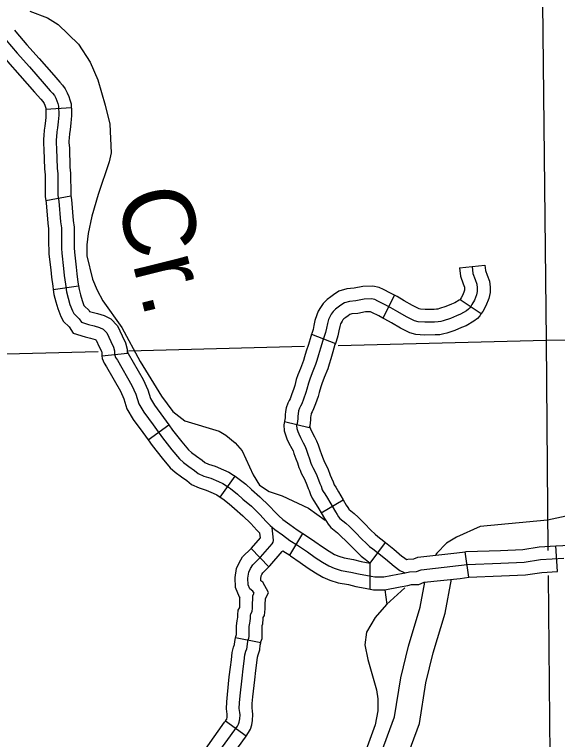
# Model space of a CAD drawing. Extents: x 1377389 to 1380723, y 1168351 to 1170484.
# Drawn here: x 1379683.7 to 1379747.5, y 1168904.4 to 1168989.5 of the extents above; entities that cross this region are included whole.
import ezdxf

# ---------------------------------------------------------------- set-up
doc = ezdxf.new("R2010")
doc.units = 0
doc.layers.add('B_Fill', color=7, linetype='Continuous')

msp = doc.modelspace()

# ---------------------------------------------------------------- linework, layer by layer
at = {"layer": 'B_Fill'}
for p, q in [((1379687.413, 1168978.4), (1379690.406, 1168978.604)), ((1379687.413, 1168967.698), (1379690.363, 1168968.247)), ((1379735.987, 1168959.78), (1379738.971, 1168960.094)), ((1379688.282, 1168957.254), (1379691.252, 1168957.672)), ((1379728.339, 1168956.576), (1379726.997, 1168953.893)), ((1379736.046, 1168956.096), (1379738.543, 1168954.433)), ((1379718.608, 1168951.992), (1379721.413, 1168950.929)), ((1379694.002, 1168949.477), (1379696.985, 1168949.791)), ((1379699.413, 1168939.623), (1379701.863, 1168941.354)), ((1379715.433, 1168941.765), (1379718.352, 1168941.071)), ((1379707.888, 1168932.899), (1379709.632, 1168935.34)), ((1379719.747, 1168931.027), (1379722.323, 1168932.566)), ((1379716.044, 1168926.076), (1379717.607, 1168928.637)), ((1379713.613, 1168924.708), (1379711.522, 1168926.859)), ((1379725.508, 1168925.141), (1379727.295, 1168927.551)), ((1379747.49, 1168924.173), (1379747.298, 1168927.167)), ((1379737.086, 1168923.509), (1379736.643, 1168926.477)), ((1379725.508, 1168922.142), (1379725.508, 1168925.141)), ((1379712.643, 1168915.79), (1379709.698, 1168916.364)), ((1379710.941, 1168904.853), (1379708.499, 1168906.596))]:
    msp.add_line(p, q, dxfattribs=at)
for points in [[(1379745.018, 1169055.649), (1379746.149, 1168951.303)], [(1379685.545, 1168989.902), (1379687.6, 1168989.121), (1379688.858, 1168988.357), (1379691.257, 1168986.026), (1379692.633, 1168983.945), (1379693.511, 1168981.85), (1379694.394, 1168978.874), (1379694.917, 1168976.648), (1379695.074, 1168973.272), (1379694.864, 1168972.245), (1379693.56, 1168968.406), (1379692.817, 1168965.863), (1379692.377, 1168963.829), (1379692.216, 1168962.504), (1379692.214, 1168961.204), (1379692.89, 1168958.482), (1379693.426, 1168957.177), (1379694.1, 1168955.936), (1379696.323, 1168952.799), (1379698.492, 1168948.801), (1379701.001, 1168944.752), (1379702.328, 1168942.95), (1379703.716, 1168941.83), (1379707.777, 1168940.627), (1379708.567, 1168940.17), (1379709.63, 1168939.26), (1379710.455, 1168938.304), (1379711.751, 1168935.52), (1379712.504, 1168934.281), (1379713.622, 1168933.534), (1379715.171, 1168933.038), (1379718.242, 1168931.587), (1379720.223, 1168930.167)], [(1379683.736, 1168987.691), (1379683.891, 1168987.491), (1379685.185, 1168985.979), (1379686.626, 1168984.364), (1379688.363, 1168982.389), (1379689.062, 1168981.582), (1379689.379, 1168981.235), (1379689.691, 1168980.808), (1379689.938, 1168980.348), (1379690.115, 1168979.901), (1379690.242, 1168979.511), (1379690.375, 1168979.048), (1379690.406, 1168978.604)], [(1379682.726, 1168986.545), (1379684.055, 1168984.992), (1379685.503, 1168983.369), (1379687.233, 1168981.402), (1379687.942, 1168980.585), (1379688.216, 1168980.285), (1379688.418, 1168980.007), (1379688.575, 1168979.715), (1379688.703, 1168979.393), (1379688.808, 1168979.071), (1379688.89, 1168978.786), (1379688.912, 1168978.456), (1379688.924, 1168978.082), (1379688.924, 1168977.722), (1379688.894, 1168977.302), (1379688.864, 1168976.943), (1379688.804, 1168976.208), (1379688.714, 1168975.744), (1379688.669, 1168975.174), (1379688.624, 1168974.799), (1379688.624, 1168974.455), (1379688.684, 1168973.765), (1379688.744, 1168971.502), (1379688.819, 1168970.813), (1379688.834, 1168968.265), (1379688.954, 1168967.621), (1379689.148, 1168965.178), (1379689.238, 1168964.473), (1379689.238, 1168962.51), (1379689.253, 1168962.075), (1379689.283, 1168961.521), (1379689.478, 1168959.722), (1379689.552, 1168958.898), (1379689.708, 1168957.88), (1379689.837, 1168956.964), (1379690.037, 1168956.225), (1379690.248, 1168955.509), (1379690.529, 1168954.734), (1379690.705, 1168954.429), (1379691.315, 1168953.819), (1379691.584, 1168953.408), (1379692.429, 1168953.148), (1379693.071, 1168952.982), (1379693.723, 1168952.783), (1379694.166, 1168952.583), (1379694.564, 1168952.151), (1379695.04, 1168951.166), (1379695.361, 1168950.502), (1379695.46, 1168950.048), (1379695.483, 1168949.737), (1379695.505, 1168949.527), (1379695.604, 1168949.283), (1379695.814, 1168948.951), (1379697.513, 1168945.995), (1379697.995, 1168944.955), (1379698.32, 1168943.841), (1379698.913, 1168942.839), (1379700.026, 1168941.354), (1379701.102, 1168939.832), (1379702.215, 1168938.421), (1379703.102, 1168937.387), (1379703.564, 1168936.969), (1379704.224, 1168936.485), (1379704.861, 1168936.023), (1379705.301, 1168935.671), (1379705.961, 1168935.363), (1379706.774, 1168935.099), (1379707.676, 1168934.725), (1379708.203, 1168934.483), (1379708.621, 1168934.218)], [(1379681.36, 1168985.861), (1379681.561, 1168985.599), (1379682.926, 1168984.005), (1379684.38, 1168982.374), (1379686.103, 1168980.416), (1379686.821, 1168979.587), (1379687.053, 1168979.334), (1379687.146, 1168979.206), (1379687.213, 1168979.082), (1379687.291, 1168978.885), (1379687.373, 1168978.63), (1379687.404, 1168978.524), (1379687.413, 1168978.4)], [(1379687.413, 1168978.4), (1379687.414, 1168978.383), (1379687.424, 1168978.059), (1379687.424, 1168977.775), (1379687.398, 1168977.418), (1379687.369, 1168977.066), (1379687.315, 1168976.412), (1379687.225, 1168975.946), (1379687.176, 1168975.322), (1379687.124, 1168974.889), (1379687.124, 1168974.39), (1379687.186, 1168973.68), (1379687.246, 1168971.401), (1379687.319, 1168970.727), (1379687.335, 1168968.122), (1379687.413, 1168967.698)], [(1379690.406, 1168978.603), (1379690.411, 1168978.53), (1379690.424, 1168978.104), (1379690.424, 1168977.668), (1379690.389, 1168977.187), (1379690.359, 1168976.819), (1379690.292, 1168976.004), (1379690.203, 1168975.542), (1379690.162, 1168975.026), (1379690.124, 1168974.71), (1379690.124, 1168974.52), (1379690.182, 1168973.85), (1379690.242, 1168971.603), (1379690.318, 1168970.898), (1379690.333, 1168968.408), (1379690.363, 1168968.247)], [(1379687.413, 1168967.698), (1379687.464, 1168967.423), (1379687.656, 1168965.023), (1379687.738, 1168964.378), (1379687.738, 1168962.484), (1379687.754, 1168962.009), (1379687.787, 1168961.4), (1379687.985, 1168959.574), (1379688.063, 1168958.717), (1379688.224, 1168957.662), (1379688.282, 1168957.254)], [(1379690.363, 1168968.247), (1379690.443, 1168967.818), (1379690.641, 1168965.332), (1379690.738, 1168964.569), (1379690.738, 1168962.536), (1379690.752, 1168962.142), (1379690.779, 1168961.642), (1379690.97, 1168959.871), (1379691.042, 1168959.079), (1379691.192, 1168958.098), (1379691.252, 1168957.672)], [(1379738.971, 1168960.094), (1379739.036, 1168959.47), (1379739.223, 1168958.942), (1379739.498, 1168958.226), (1379739.568, 1168957.53), (1379739.568, 1168956.886), (1379739.427, 1168956.185), (1379739.083, 1168955.324), (1379738.71, 1168954.684), (1379738.543, 1168954.433)], [(1379735.987, 1168959.78), (1379736.09, 1168958.806), (1379736.408, 1168957.904), (1379736.553, 1168957.526), (1379736.568, 1168957.381), (1379736.568, 1168957.183), (1379736.539, 1168957.043), (1379736.38, 1168956.643), (1379736.164, 1168956.272), (1379736.047, 1168956.096)], [(1379737.479, 1168959.937), (1379737.563, 1168959.138), (1379737.815, 1168958.423), (1379738.025, 1168957.876), (1379738.068, 1168957.455), (1379738.068, 1168957.035), (1379737.983, 1168956.614), (1379737.731, 1168955.983), (1379737.437, 1168955.478), (1379737.295, 1168955.265)], [(1379691.252, 1168957.672), (1379691.31, 1168957.265), (1379691.48, 1168956.632), (1379691.673, 1168955.978), (1379691.894, 1168955.37), (1379691.906, 1168955.35), (1379692.484, 1168954.771), (1379692.542, 1168954.683), (1379692.838, 1168954.592), (1379693.478, 1168954.426), (1379694.253, 1168954.189), (1379695.061, 1168953.825), (1379695.818, 1168953.004), (1379696.391, 1168951.818), (1379696.788, 1168950.995), (1379696.949, 1168950.263), (1379696.977, 1168949.869), (1379696.985, 1168949.791)], [(1379728.339, 1168956.576), (1379727.867, 1168956.813), (1379727.068, 1168957.233), (1379726.553, 1168957.491), (1379725.798, 1168957.659), (1379724.621, 1168957.603), (1379723.608, 1168957.427), (1379722.772, 1168957.334), (1379721.831, 1168957.065), (1379721.201, 1168956.638), (1379720.859, 1168956.395), (1379720.428, 1168956.064), (1379719.99, 1168955.625), (1379719.655, 1168955.151), (1379719.407, 1168954.709), (1379719.217, 1168954.289), (1379719.008, 1168953.629), (1379718.898, 1168953.02), (1379718.79, 1168952.577), (1379718.651, 1168952.106), (1379718.608, 1168951.992)], [(1379688.282, 1168957.254), (1379688.365, 1168956.663), (1379688.593, 1168955.818), (1379688.822, 1168955.04), (1379689.164, 1168954.099), (1379689.504, 1168953.509), (1379690.145, 1168952.867), (1379690.627, 1168952.134), (1379692.02, 1168951.704), (1379692.664, 1168951.538), (1379693.194, 1168951.376), (1379693.271, 1168951.341), (1379693.31, 1168951.298), (1379693.689, 1168950.514), (1379693.933, 1168950.008), (1379693.972, 1168949.832), (1379693.988, 1168949.606), (1379694.002, 1168949.477)], [(1379737.295, 1168955.265), (1379737.185, 1168955.1), (1379737.059, 1168954.963), (1379736.807, 1168954.763), (1379736.092, 1168954.342), (1379735.628, 1168954.158), (1379734.915, 1168953.838), (1379734.075, 1168953.585), (1379733.78, 1168953.501), (1379733.478, 1168953.439), (1379733.066, 1168953.417), (1379731.9, 1168953.408), (1379731.133, 1168953.459), (1379730.712, 1168953.585), (1379729.746, 1168954.048), (1379728.737, 1168954.637), (1379727.938, 1168955.1), (1379727.182, 1168955.478), (1379726.383, 1168955.899), (1379726.047, 1168956.067), (1379725.669, 1168956.151), (1379724.786, 1168956.109), (1379723.819, 1168955.941), (1379723.063, 1168955.857), (1379722.474, 1168955.689), (1379722.056, 1168955.405), (1379721.751, 1168955.189), (1379721.42, 1168954.934), (1379721.141, 1168954.655), (1379720.925, 1168954.349), (1379720.747, 1168954.031), (1379720.62, 1168953.751), (1379720.467, 1168953.268), (1379720.366, 1168952.708), (1379720.238, 1168952.187), (1379720.073, 1168951.627), (1379719.933, 1168951.258), (1379719.679, 1168950.38), (1379719.425, 1168949.566), (1379719.234, 1168948.918), (1379719.095, 1168948.434), (1379718.701, 1168947.455), (1379718.421, 1168946.717), (1379718.256, 1168946.259), (1379718.078, 1168945.572), (1379717.951, 1168945.165), (1379717.658, 1168944.364), (1379717.468, 1168943.842), (1379717.328, 1168943.55), (1379717.201, 1168943.308), (1379717.099, 1168943.015), (1379717.048, 1168942.672), (1379716.998, 1168942.392), (1379716.998, 1168942.074), (1379716.921, 1168941.54), (1379716.858, 1168941.273), (1379716.883, 1168940.955), (1379716.998, 1168940.598), (1379717.112, 1168940.306), (1379717.303, 1168939.886), (1379717.646, 1168939.276), (1379717.824, 1168938.907), (1379717.963, 1168938.512), (1379718.18, 1168937.914), (1379718.383, 1168937.393), (1379718.548, 1168936.871), (1379718.65, 1168936.617), (1379718.764, 1168936.35), (1379719.145, 1168935.625), (1379719.425, 1168934.9), (1379719.603, 1168934.505), (1379719.755, 1168934.162), (1379719.87, 1168933.755), (1379719.984, 1168933.551), (1379720.175, 1168933.259), (1379720.467, 1168932.763), (1379720.747, 1168932.279), (1379721.408, 1168931.173), (1379721.611, 1168930.855), (1379721.789, 1168930.587), (1379721.941, 1168930.397), (1379722.628, 1168929.824), (1379723.06, 1168929.43), (1379723.772, 1168928.73), (1379724.534, 1168927.954), (1379725.043, 1168927.471), (1379725.424, 1168927.102), (1379725.818, 1168926.809), (1379726.364, 1168926.377), (1379727.305, 1168925.626), (1379728.296, 1168924.787), (1379728.982, 1168924.278), (1379729.415, 1168924.062), (1379729.605, 1168923.973)], [(1379736.046, 1168956.096), (1379736.016, 1168956.051), (1379735.955, 1168956.003), (1379735.431, 1168955.694), (1379735.043, 1168955.54), (1379734.39, 1168955.246), (1379733.653, 1168955.025), (1379733.422, 1168954.959), (1379733.286, 1168954.931), (1379733.021, 1168954.917), (1379731.945, 1168954.908), (1379731.402, 1168954.944), (1379731.255, 1168954.988), (1379730.449, 1168955.374), (1379729.491, 1168955.934), (1379728.651, 1168956.421), (1379728.339, 1168956.576)], [(1379726.997, 1168953.893), (1379726.496, 1168954.144), (1379725.698, 1168954.565), (1379725.541, 1168954.643), (1379725.539, 1168954.643), (1379724.951, 1168954.615), (1379724.031, 1168954.455), (1379723.354, 1168954.38), (1379723.117, 1168954.312), (1379722.91, 1168954.172), (1379722.643, 1168953.982), (1379722.413, 1168953.805), (1379722.292, 1168953.684), (1379722.195, 1168953.548), (1379722.087, 1168953.354), (1379722.023, 1168953.214), (1379721.926, 1168952.907), (1379721.833, 1168952.396), (1379721.687, 1168951.797), (1379721.496, 1168951.148), (1379721.413, 1168950.929)], [(1379738.543, 1168954.433), (1379738.367, 1168954.168), (1379738.081, 1168953.86), (1379737.658, 1168953.524), (1379736.753, 1168952.991), (1379736.212, 1168952.777), (1379735.441, 1168952.429), (1379734.497, 1168952.146), (1379734.139, 1168952.044), (1379733.67, 1168951.947), (1379733.111, 1168951.917), (1379731.856, 1168951.907), (1379730.863, 1168951.974), (1379730.169, 1168952.182), (1379729.042, 1168952.722), (1379727.983, 1168953.34), (1379727.226, 1168953.779), (1379726.997, 1168953.893)], [(1379718.608, 1168951.992), (1379718.509, 1168951.733), (1379718.243, 1168950.813), (1379717.989, 1168950.001), (1379717.794, 1168949.337), (1379717.675, 1168948.924), (1379717.303, 1168948), (1379717.014, 1168947.237), (1379716.821, 1168946.703), (1379716.635, 1168945.984), (1379716.529, 1168945.646), (1379716.249, 1168944.878), (1379716.084, 1168944.424), (1379715.987, 1168944.222), (1379715.821, 1168943.906), (1379715.636, 1168943.374), (1379715.568, 1168942.916), (1379715.498, 1168942.527), (1379715.498, 1168942.18), (1379715.446, 1168941.82), (1379715.433, 1168941.765)], [(1379746.149, 1168951.303), (1379814.367, 1168951.952)], [(1379721.413, 1168950.929), (1379721.357, 1168950.783), (1379721.116, 1168949.948), (1379720.861, 1168949.131), (1379720.674, 1168948.498), (1379720.515, 1168947.945), (1379720.098, 1168946.909), (1379719.828, 1168946.197), (1379719.69, 1168945.815), (1379719.521, 1168945.16), (1379719.372, 1168944.684), (1379719.067, 1168943.849), (1379718.852, 1168943.26), (1379718.669, 1168942.877), (1379718.581, 1168942.709), (1379718.562, 1168942.656), (1379718.529, 1168942.428), (1379718.498, 1168942.257), (1379718.498, 1168941.967), (1379718.397, 1168941.26), (1379718.352, 1168941.071)], [(1379721.741, 1168950.689), (1379746.149, 1168951.303)], [(1379746.149, 1168951.303), (1379746.372, 1168926.636)], [(1379641.193, 1168948.666), (1379693.573, 1168949.982)], [(1379696.971, 1168949.929), (1379697.099, 1168949.726), (1379698.846, 1168946.685), (1379699.404, 1168945.484), (1379699.707, 1168944.443), (1379700.163, 1168943.673), (1379701.239, 1168942.237), (1379701.863, 1168941.354)], [(1379697.13, 1168950.071), (1379717.772, 1168950.59)], [(1379694.002, 1168949.477), (1379694.035, 1168949.158), (1379694.266, 1168948.593), (1379694.53, 1168948.176), (1379696.18, 1168945.304), (1379696.587, 1168944.427), (1379696.933, 1168943.24), (1379697.664, 1168942.005), (1379698.813, 1168940.471), (1379699.413, 1168939.623)], [(1379701.863, 1168941.354), (1379702.304, 1168940.73), (1379703.373, 1168939.374), (1379704.179, 1168938.436), (1379704.514, 1168938.133), (1379705.108, 1168937.697), (1379705.771, 1168937.216), (1379706.099, 1168936.954), (1379706.512, 1168936.761), (1379707.294, 1168936.507), (1379708.276, 1168936.099), (1379708.92, 1168935.804), (1379709.459, 1168935.464), (1379709.632, 1168935.34)], [(1379715.433, 1168941.765), (1379715.344, 1168941.389), (1379715.402, 1168940.662), (1379715.584, 1168940.095), (1379715.73, 1168939.722), (1379715.963, 1168939.207), (1379716.315, 1168938.582), (1379716.437, 1168938.328), (1379716.551, 1168938.007), (1379716.775, 1168937.387), (1379716.968, 1168936.893), (1379717.135, 1168936.366), (1379717.264, 1168936.043), (1379717.409, 1168935.704), (1379717.777, 1168935.004), (1379718.041, 1168934.321), (1379718.234, 1168933.893), (1379718.341, 1168933.652), (1379718.474, 1168933.176), (1379718.701, 1168932.774), (1379718.9, 1168932.468), (1379719.172, 1168932.006), (1379719.454, 1168931.519), (1379719.747, 1168931.027)], [(1379718.381, 1168941.195), (1379718.411, 1168941.101), (1379718.494, 1168940.89), (1379718.642, 1168940.565), (1379718.976, 1168939.969), (1379719.21, 1168939.485), (1379719.376, 1168939.018), (1379719.584, 1168938.442), (1379719.798, 1168937.892), (1379719.961, 1168937.377), (1379720.036, 1168937.191), (1379720.12, 1168936.995), (1379720.514, 1168936.246), (1379720.81, 1168935.478), (1379720.972, 1168935.118), (1379721.17, 1168934.672), (1379721.265, 1168934.333), (1379721.268, 1168934.329), (1379721.45, 1168934.049), (1379721.763, 1168933.519), (1379722.04, 1168933.039), (1379722.323, 1168932.566)], [(1379699.413, 1168939.623), (1379699.9, 1168938.934), (1379701.057, 1168937.467), (1379702.026, 1168936.339), (1379702.614, 1168935.806), (1379703.34, 1168935.273), (1379703.952, 1168934.83), (1379704.504, 1168934.388), (1379705.41, 1168933.965), (1379706.254, 1168933.69), (1379707.075, 1168933.35), (1379707.487, 1168933.161), (1379707.784, 1168932.973), (1379707.888, 1168932.899)], [(1379709.632, 1168935.34), (1379709.975, 1168935.095), (1379710.887, 1168934.398), (1379711.552, 1168933.778), (1379712.556, 1168932.93), (1379713.636, 1168931.873), (1379714.367, 1168931.074), (1379714.761, 1168930.679), (1379715.242, 1168930.272), (1379716.076, 1168929.667), (1379716.907, 1168929.064), (1379717.607, 1168928.637)], [(1379708.621, 1168934.218), (1379709.083, 1168933.888), (1379709.918, 1168933.25), (1379710.556, 1168932.656), (1379711.546, 1168931.82), (1379712.557, 1168930.829), (1379713.283, 1168930.037), (1379713.744, 1168929.575), (1379714.316, 1168929.091), (1379715.195, 1168928.453), (1379716.075, 1168927.815), (1379716.976, 1168927.264), (1379718.12, 1168926.45), (1379719.043, 1168925.812), (1379719.879, 1168925.262), (1379720.626, 1168924.822), (1379721.286, 1168924.536), (1379722.077, 1168924.294), (1379723.243, 1168924.095), (1379724.122, 1168923.875), (1379725.178, 1168923.677), (1379726.035, 1168923.523), (1379727.091, 1168923.523), (1379728.762, 1168923.831), (1379729.597, 1168923.985), (1379730.125, 1168924.117), (1379730.916, 1168924.14), (1379731.466, 1168924.36), (1379735.863, 1168924.844), (1379736.897, 1168924.998), (1379740.855, 1168925.13), (1379743.581, 1168925.262), (1379745.494, 1168925.548), (1379748.242, 1168925.724)], [(1379707.888, 1168932.899), (1379708.191, 1168932.682), (1379708.95, 1168932.103), (1379709.56, 1168931.534), (1379710.535, 1168930.71), (1379711.478, 1168929.786), (1379712.198, 1168929), (1379712.546, 1168928.652)], [(1379722.323, 1168932.566), (1379722.684, 1168931.961), (1379722.867, 1168931.674), (1379723.001, 1168931.473), (1379723.019, 1168931.451), (1379723.614, 1168930.955), (1379724.092, 1168930.519), (1379724.832, 1168929.791), (1379725.586, 1168929.024), (1379726.081, 1168928.553), (1379726.397, 1168928.248), (1379726.731, 1168928), (1379727.298, 1168927.551), (1379728.257, 1168926.785), (1379729.228, 1168925.963), (1379729.514, 1168925.751)], [(1379719.747, 1168931.027), (1379720.132, 1168930.384), (1379720.355, 1168930.035), (1379720.577, 1168929.702), (1379720.864, 1168929.342), (1379721.641, 1168928.694), (1379722.028, 1168928.341), (1379722.711, 1168927.67), (1379723.482, 1168926.885), (1379724.004, 1168926.388), (1379724.451, 1168925.956), (1379724.905, 1168925.619), (1379725.508, 1168925.141)], [(1379748.524, 1168930.665), (1379746.325, 1168930.181), (1379738.394, 1168929.451), (1379735.64, 1168928.19), (1379734.445, 1168927.475), (1379733.303, 1168926.322), (1379733.151, 1168926.119)], [(1379707.665, 1168902.873), (1379709.625, 1168905.591), (1379709.933, 1168906.023), (1379710.036, 1168906.229), (1379710.119, 1168906.497), (1379710.18, 1168906.867), (1379710.221, 1168907.32), (1379710.18, 1168907.608), (1379710.119, 1168908.082), (1379710.16, 1168908.761), (1379710.221, 1168909.585), (1379710.448, 1168911.623), (1379710.571, 1168912.735), (1379710.695, 1168913.62), (1379710.777, 1168914.362), (1379710.895, 1168914.815), (1379710.998, 1168915.093), (1379711.06, 1168915.278), (1379711.101, 1168915.721), (1379711.183, 1168916.143), (1379711.245, 1168916.338), (1379711.307, 1168916.534), (1379711.307, 1168916.874), (1379711.307, 1168917.718), (1379711.348, 1168918.088), (1379711.409, 1168918.315), (1379711.451, 1168918.696), (1379711.451, 1168919.005), (1379711.468, 1168919.185), (1379711.628, 1168919.477), (1379711.681, 1168919.875), (1379711.681, 1168920.38), (1379711.707, 1168920.964), (1379711.734, 1168921.336), (1379711.866, 1168921.628), (1379711.734, 1168921.867), (1379711.362, 1168922.132), (1379711.177, 1168922.584), (1379711.15, 1168923.38), (1379711.256, 1168924.071), (1379711.442, 1168924.496), (1379711.707, 1168924.947), (1379712.636, 1168925.85), (1379713.989, 1168927.417), (1379714.122, 1168927.603), (1379714.148, 1168927.815), (1379714.095, 1168928.24), (1379713.989, 1168929.302)], [(1379711.522, 1168926.859), (1379711.543, 1168926.88), (1379712.601, 1168928.105), (1379712.546, 1168928.652)], [(1379717.607, 1168928.637), (1379717.803, 1168928.517), (1379718.981, 1168927.678), (1379719.882, 1168927.056), (1379720.672, 1168926.535), (1379721.308, 1168926.161), (1379721.805, 1168925.945), (1379722.424, 1168925.756), (1379723.551, 1168925.565), (1379724.443, 1168925.341), (1379725.508, 1168925.141)], [(1379709.698, 1168916.364), (1379709.727, 1168916.513), (1379709.807, 1168916.765), (1379709.807, 1168916.874), (1379709.807, 1168917.801), (1379709.87, 1168918.37), (1379709.931, 1168918.594), (1379709.951, 1168918.776), (1379709.951, 1168919.078), (1379710.005, 1168919.635), (1379710.177, 1168919.95), (1379710.181, 1168919.975), (1379710.181, 1168920.414), (1379710.21, 1168921.051), (1379710.214, 1168921.11), (1379710.139, 1168921.163), (1379709.686, 1168922.263), (1379709.646, 1168923.47), (1379709.803, 1168924.492), (1379710.103, 1168925.179), (1379710.516, 1168925.882), (1379711.522, 1168926.859)], [(1379736.643, 1168926.477), (1379736.761, 1168926.494), (1379740.793, 1168926.629), (1379743.433, 1168926.756), (1379745.335, 1168927.041), (1379747.298, 1168927.167)], [(1379747.298, 1168927.167), (1379748.102, 1168927.218), (1379750.042, 1168927.458), (1379751.122, 1168927.552), (1379751.907, 1168927.577), (1379752.955, 1168927.554), (1379754.939, 1168927.577), (1379756.161, 1168927.506), (1379757.195, 1168927.41), (1379757.9, 1168927.284), (1379758.228, 1168927.212)], [(1379713.613, 1168924.708), (1379713.728, 1168924.82), (1379715.169, 1168926.489), (1379715.23, 1168926.573)], [(1379715.23, 1168926.573), (1379716.044, 1168926.076)], [(1379716.044, 1168926.076), (1379716.15, 1168926.012), (1379717.258, 1168925.222), (1379718.204, 1168924.568), (1379719.085, 1168923.988), (1379719.945, 1168923.482), (1379720.766, 1168923.126), (1379721.731, 1168922.831), (1379722.935, 1168922.626), (1379723.802, 1168922.409), (1379724.907, 1168922.202), (1379725.901, 1168922.023), (1379726.444, 1168922.023)], [(1379729.756, 1168925.572), (1379729.919, 1168925.612), (1379730.607, 1168925.631), (1379731.098, 1168925.828), (1379735.671, 1168926.332), (1379736.644, 1168926.477)], [(1379729.514, 1168925.751), (1379729.756, 1168925.572)], [(1379712.639, 1168915.772), (1379712.675, 1168915.887), (1379712.807, 1168916.303), (1379712.807, 1168916.874), (1379712.807, 1168917.635), (1379712.826, 1168917.807), (1379712.888, 1168918.035), (1379712.951, 1168918.615), (1379712.951, 1168918.77), (1379713.078, 1168919.003), (1379713.181, 1168919.776), (1379713.181, 1168920.346), (1379713.205, 1168920.876), (1379713.211, 1168920.96), (1379713.544, 1168921.695), (1379712.881, 1168922.89), (1379712.662, 1168923.047), (1379712.654, 1168923.291), (1379712.709, 1168923.649), (1379712.78, 1168923.813), (1379712.898, 1168924.013), (1379713.613, 1168924.708)], [(1379726.444, 1168922.023), (1379727.228, 1168922.023), (1379729.034, 1168922.356), (1379729.915, 1168922.519), (1379730.33, 1168922.623), (1379731.225, 1168922.648), (1379731.833, 1168922.891), (1379736.056, 1168923.356), (1379737.086, 1168923.509)], [(1379737.033, 1168923.501), (1379740.916, 1168923.631), (1379743.729, 1168923.767), (1379745.653, 1168924.055), (1379747.49, 1168924.173)], [(1379746.398, 1168923.702), (1379746.818, 1168877.212)], [(1379744.757, 1168872.799), (1379744.621, 1168874.909), (1379744.56, 1168875.235), (1379744.35, 1168875.467), (1379743.891, 1168875.927), (1379736.269, 1168884.022), (1379734.761, 1168885.369), (1379734.265, 1168886.001), (1379734.114, 1168886.097), (1379733.403, 1168886.275), (1379732.44, 1168886.389), (1379730.75, 1168887.004), (1379730.187, 1168887.68), (1379729.44, 1168888.025), (1379728.511, 1168890.466), (1379728.166, 1168893.342), (1379728.166, 1168894.577), (1379726.549, 1168902.209), (1379728.364, 1168907.095), (1379729.079, 1168911.698), (1379729.989, 1168915.394), (1379731.382, 1168919.99), (1379731.927, 1168922.901)], [(1379747.758, 1168872.886), (1379747.604, 1168875.283), (1379747.352, 1168876.623), (1379746.522, 1168877.537), (1379746.044, 1168878.015), (1379738.365, 1168886.172), (1379736.958, 1168887.43), (1379736.309, 1168888.256), (1379735.315, 1168888.889), (1379733.945, 1168889.232), (1379733.138, 1168889.327), (1379732.538, 1168889.546), (1379732.06, 1168890.12), (1379731.809, 1168890.236), (1379731.446, 1168891.189), (1379731.166, 1168893.521), (1379731.166, 1168894.891), (1379729.664, 1168901.98), (1379731.281, 1168906.335), (1379732.023, 1168911.108), (1379732.883, 1168914.6), (1379734.3, 1168919.277), (1379735.044, 1168923.244)], [(1379729.558, 1168922.258), (1379727.399, 1168920.268), (1379726.067, 1168918.769), (1379725.08, 1168917.039), (1379724.864, 1168915.552), (1379725.213, 1168913.822), (1379726.252, 1168910.291), (1379726.383, 1168909.214), (1379726.384, 1168907.793), (1379726.072, 1168906.164), (1379724.983, 1168903.171)], [(1379727.209, 1168922.02), (1379727.436, 1168920.3)], [(1379708.499, 1168906.596), (1379708.641, 1168906.794), (1379708.655, 1168906.842), (1379708.692, 1168907.058), (1379708.712, 1168907.281), (1379708.694, 1168907.405), (1379708.613, 1168908.03), (1379708.663, 1168908.863), (1379708.728, 1168909.724), (1379708.957, 1168911.789), (1379709.083, 1168912.921), (1379709.206, 1168913.807), (1379709.298, 1168914.635), (1379709.463, 1168915.265), (1379709.582, 1168915.589), (1379709.614, 1168915.934), (1379709.698, 1168916.364)], [(1379710.941, 1168904.853), (1379711.223, 1168905.247), (1379711.434, 1168905.669), (1379711.582, 1168906.151), (1379711.669, 1168906.676), (1379711.731, 1168907.359), (1379711.667, 1168907.811), (1379711.625, 1168908.134), (1379711.656, 1168908.66), (1379711.715, 1168909.446), (1379711.939, 1168911.458), (1379712.06, 1168912.549), (1379712.183, 1168913.434), (1379712.256, 1168914.088), (1379712.328, 1168914.364), (1379712.413, 1168914.595), (1379712.537, 1168914.967), (1379712.588, 1168915.507), (1379712.643, 1168915.79)], [(1379702.778, 1168896.933), (1379702.789, 1168897.138), (1379702.878, 1168897.802), (1379703.02, 1168898.349), (1379703.231, 1168898.892), (1379703.414, 1168899.455), (1379703.651, 1168900.048), (1379704.066, 1168900.701), (1379704.614, 1168901.369), (1379705.712, 1168902.612), (1379706.426, 1168903.718), (1379708.406, 1168906.465), (1379708.499, 1168906.596)], [(1379705.774, 1168896.778), (1379705.778, 1168896.859), (1379705.827, 1168897.223), (1379705.88, 1168897.427), (1379706.058, 1168897.885), (1379706.236, 1168898.434), (1379706.333, 1168898.675), (1379706.501, 1168898.939), (1379706.898, 1168899.424), (1379708.111, 1168900.795), (1379708.905, 1168902.027), (1379710.844, 1168904.716), (1379710.941, 1168904.853)]]:
    msp.add_lwpolyline(points, dxfattribs=at)

# ---------------------------------------------------------------- texts
msp.add_text('Cr.', height=8.448, rotation=283.96112, dxfattribs=at).set_placement((1379695.606, 1168968.282))

doc.saveas('drawing.dxf')
